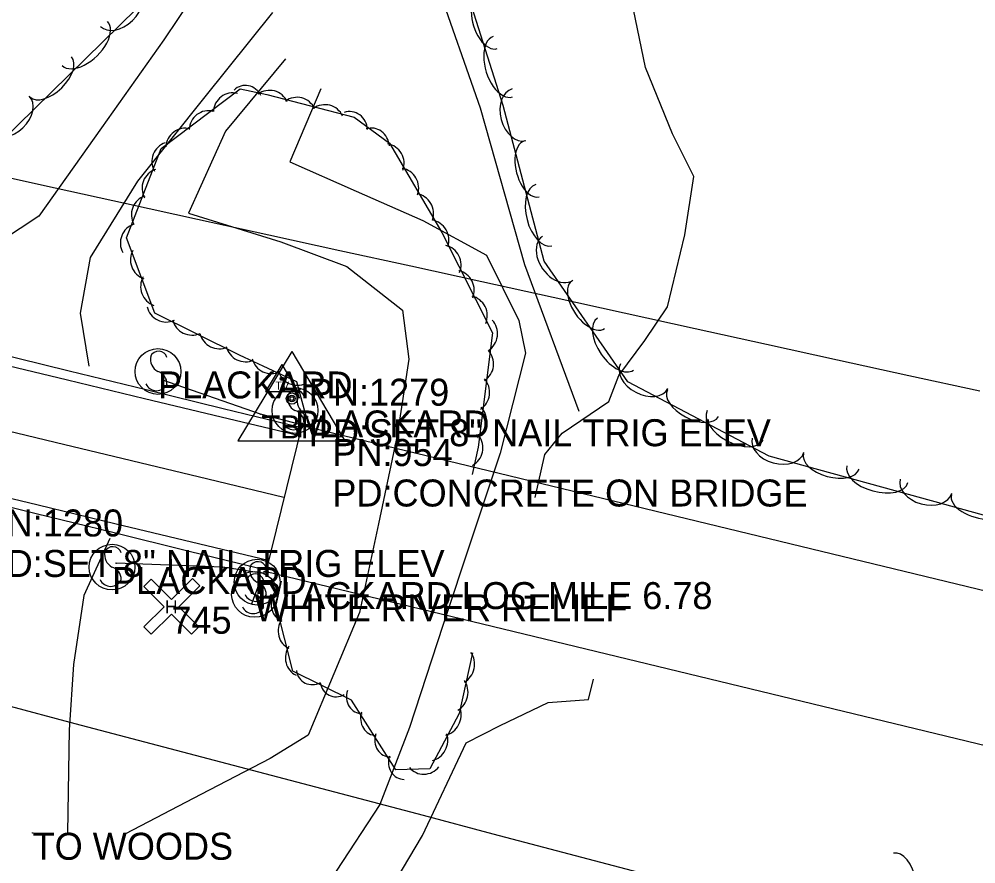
# Model space of a CAD drawing. Extents: x 1441650 to 1491889, y 345904 to 358319.
# Drawn here: x 1475667.7 to 1475845, y 347449.9 to 347606.4 of the extents above; entities that cross this region are included whole.
import ezdxf

# ---------------------------------------------------------------- set-up
doc = ezdxf.new("R2010")
doc.units = 0
for name, color, linetype in [('S_BRIDGE', 7, 'Continuous'), ('S_DITCHLINE', 7, 'Continuous'), ('S_EDGE_PAVEMENT', 7, 'Continuous'), ('S_GRAVEL_ROAD', 7, 'Continuous'), ('S_GUARDRAIL', 7, 'Continuous'), ('S_MSC_PT_SYM', 7, 'Continuous'), ('S_PAVEMENT_CROWN', 7, 'Continuous'), ('S_PHOTO_CTL', 7, 'Continuous'), ('S_PHOTO_CTL_ANNOT', 7, 'Continuous'), ('S_PRIMARY_CTL', 7, 'Continuous'), ('S_PRIMARY_CTL_ANNOT', 7, 'Continuous'), ('S_RDW_PT_SYM', 7, 'Continuous'), ('S_SECONDARY_CTL', 7, 'Continuous'), ('S_SECONDARY_CTL_ANNOT', 7, 'Continuous'), ('S_SHOULDER', 7, 'Continuous'), ('S_SIGN', 7, 'Continuous'), ('S_SIGN_ANNOT', 7, 'Continuous'), ('S_STR_PT_SYM', 7, 'Continuous'), ('S_STREAM', 7, 'Continuous'), ('S_SURVEY_TEXT_ANNOT', 7, 'Continuous'), ('S_TRAILS', 7, 'Continuous'), ('S_TREE', 7, 'Continuous')]:
    doc.layers.add(name, color=color, linetype=linetype)

msp = doc.modelspace()

# ---------------------------------------------------------------- linework, layer by layer
at = {"layer": 'S_BRIDGE'}
for p, q in [((1475713.54, 347503.96), (1475720.16, 347531.08)), ((1475720.16, 347531.08), (1476051.29, 347450.97)), ((1476044.9, 347423.76), (1475713.54, 347503.96))]:
    msp.add_line(p, q, dxfattribs=at)
at = {"layer": 'S_DITCHLINE'}
for points in [[(1475717.12, 347599.03), (1475705.99, 347585.66), (1475699.11, 347570.42), (1475716.23, 347565.1), (1475728.46, 347560.53), (1475738.79, 347552.47), (1475739.96, 347543.37), (1475737.8, 347529.22), (1475734.3, 347512.85), (1475730.81, 347496.48), (1475721.32, 347473.71), (1475714.27, 347469.37), (1475701.41, 347462.76), (1475687.47, 347455.47)], [(1475723.64, 347593.47), (1475717.87, 347579.95), (1475730.21, 347574.51), (1475742.56, 347569.08), (1475754.36, 347562.63), (1475760.33, 347550.58), (1475761.54, 347544.48), (1475756.84, 347526), (1475751.55, 347510.01), (1475746.27, 347494.03), (1475740.05, 347475.14), (1475734.6, 347460.86), (1475726.47, 347448.55), (1475718.96, 347438.81)]]:
    msp.add_lwpolyline(points, dxfattribs=at)
at = {"layer": 'S_EDGE_PAVEMENT'}
for points in [[(1475440.61, 347596.63), (1475464.27, 347590.91), (1475477.38, 347587.75), (1475490.5, 347584.59), (1475503.61, 347581.43), (1475516.73, 347578.27), (1475529, 347575.27), (1475541.27, 347572.28), (1475553.55, 347569.28), (1475565.82, 347566.28), (1475589.82, 347560.51), (1475613.82, 347554.74), (1475625.99, 347551.8), (1475638.16, 347548.85), (1475650.33, 347545.91), (1475662.51, 347542.96), (1475676.74, 347539.55), (1475690.96, 347536.13), (1475705.19, 347532.72), (1475719.42, 347529.3)], [(1475458.53, 347567.78), (1475471.38, 347564.67), (1475484.23, 347561.56), (1475497.09, 347558.45), (1475509.94, 347555.34), (1475522.29, 347552.35), (1475534.64, 347549.37), (1475546.98, 347546.38), (1475559.33, 347543.39), (1475571.53, 347540.46), (1475583.73, 347537.52), (1475595.94, 347534.58), (1475608.14, 347531.65), (1475620.37, 347528.68), (1475632.61, 347525.72), (1475644.84, 347522.75), (1475657.07, 347519.79), (1475671.27, 347516.38), (1475685.47, 347512.97), (1475699.67, 347509.55), (1475713.86, 347506.14)]]:
    msp.add_lwpolyline(points, dxfattribs=at)
at = {"layer": 'S_GRAVEL_ROAD'}
for points in [[(1475705.17, 347618.42), (1475694.57, 347602.58), (1475682.99, 347586.24), (1475671.42, 347569.91), (1475657.69, 347560.87), (1475646.95, 347550.49)], [(1475680.72, 347542.07), (1475679.1, 347551.94), (1475680.94, 347562.23), (1475689.73, 347576.36), (1475702.24, 347592), (1475714.74, 347607.64)], [(1475684.54, 347510.18), (1475679.76, 347499.6), (1475677.81, 347486.79), (1475677.04, 347474.7), (1475676.68, 347455.62)]]:
    msp.add_lwpolyline(points, dxfattribs=at)
at = {"layer": 'S_GUARDRAIL'}
for p, q in [((1475712.49, 347533.21), (1475694.18, 347539.56)), ((1475720.07, 347531.25), (1475712.49, 347533.21)), ((1475705.51, 347504.85), (1475685.73, 347505.58)), ((1475713.03, 347503.65), (1475705.51, 347504.85))]:
    msp.add_line(p, q, dxfattribs=at)
at = {"layer": 'S_MSC_PT_SYM'}
for points in [[(1475712.11, 347501.41), (1475712.11, 347501.46), (1475712.11, 347501.41), (1475712.06, 347501.41), (1475712.11, 347501.41), (1475712.11, 347501.36), (1475712.11, 347501.41), (1475712.16, 347501.41)], [(1475710.89, 347498.09), (1475710.89, 347498.14), (1475710.89, 347498.09), (1475710.84, 347498.09), (1475710.89, 347498.09), (1475710.89, 347498.04), (1475710.89, 347498.09), (1475710.94, 347498.09)], [(1475670.25, 347455.64), (1475670.25, 347455.69), (1475670.25, 347455.64), (1475670.2, 347455.64), (1475670.25, 347455.64), (1475670.25, 347455.59), (1475670.25, 347455.64), (1475670.3, 347455.64)]]:
    msp.add_lwpolyline(points, dxfattribs=at)
at = {"layer": 'S_PAVEMENT_CROWN'}
msp.add_lwpolyline([(1475461.26, 347579.5), (1475474.38, 347576.36), (1475487.5, 347573.22), (1475500.62, 347570.08), (1475513.74, 347566.94), (1475525.91, 347563.92), (1475538.07, 347560.91), (1475550.24, 347557.9), (1475562.41, 347554.89), (1475574.66, 347551.95), (1475586.91, 347549.01), (1475599.17, 347546.07), (1475611.42, 347543.13), (1475623.63, 347540.19), (1475635.85, 347537.25), (1475648.06, 347534.31), (1475660.27, 347531.38), (1475674.41, 347527.99), (1475688.54, 347524.6), (1475702.68, 347521.21), (1475716.81, 347517.82)], dxfattribs=at)
at = {"layer": 'S_PHOTO_CTL'}
for p, q in [((1475690.86, 347501.26), (1475692.21, 347502.61)), ((1475692.21, 347502.61), (1475695.95, 347498.87)), ((1475695.95, 347498.87), (1475699.85, 347502.77)), ((1475699.85, 347502.77), (1475701.2, 347501.42)), ((1475694.59, 347497.52), (1475690.86, 347501.26)), ((1475701.2, 347501.42), (1475697.31, 347497.52)), ((1475690.86, 347493.79), (1475694.59, 347497.52)), ((1475697.31, 347497.52), (1475701.04, 347493.79)), ((1475695.95, 347496.17), (1475692.21, 347492.43)), ((1475699.68, 347492.43), (1475695.95, 347496.17)), ((1475692.21, 347492.43), (1475690.86, 347493.79)), ((1475701.04, 347493.79), (1475699.68, 347492.43))]:
    msp.add_line(p, q, dxfattribs=at)
at = {"layer": 'S_PRIMARY_CTL'}
for p, q in [((1475718.28, 347544.79), (1475708.24, 347528.27)), ((1475718.28, 347544.79), (1475728.1, 347528.27)), ((1475708.24, 347528.27), (1475728.1, 347528.27))]:
    msp.add_line(p, q, dxfattribs=at)
for radius in [1.04, 0.609, 0.344]:
    msp.add_circle((1475718.28, 347536.08), radius, dxfattribs=at)
at = {"layer": 'S_RDW_PT_SYM'}
for points in [[(1475694.18, 347539.56), (1475694.18, 347539.61), (1475694.18, 347539.56), (1475694.13, 347539.56), (1475694.18, 347539.56), (1475694.18, 347539.51), (1475694.18, 347539.56), (1475694.23, 347539.56)], [(1475712.49, 347533.21), (1475712.49, 347533.26), (1475712.49, 347533.21), (1475712.44, 347533.21), (1475712.49, 347533.21), (1475712.49, 347533.16), (1475712.49, 347533.21), (1475712.54, 347533.21)], [(1475720.07, 347531.25), (1475720.07, 347531.3), (1475720.07, 347531.25), (1475720.02, 347531.25), (1475720.07, 347531.25), (1475720.07, 347531.2), (1475720.07, 347531.25), (1475720.12, 347531.25)], [(1475685.73, 347505.58), (1475685.73, 347505.63), (1475685.73, 347505.58), (1475685.68, 347505.58), (1475685.73, 347505.58), (1475685.73, 347505.53), (1475685.73, 347505.58), (1475685.78, 347505.58)], [(1475705.51, 347504.85), (1475705.51, 347504.9), (1475705.51, 347504.85), (1475705.46, 347504.85), (1475705.51, 347504.85), (1475705.51, 347504.8), (1475705.51, 347504.85), (1475705.56, 347504.85)], [(1475713.03, 347503.65), (1475713.03, 347503.7), (1475713.03, 347503.65), (1475712.98, 347503.65), (1475713.03, 347503.65), (1475713.03, 347503.6), (1475713.03, 347503.65), (1475713.08, 347503.65)]]:
    msp.add_lwpolyline(points, dxfattribs=at)
at = {"layer": 'S_SECONDARY_CTL'}
for p, q in [((1475716.42, 347542.37), (1475713.41, 347537.41)), ((1475716.42, 347542.37), (1475719.36, 347537.41)), ((1475713.41, 347537.41), (1475719.36, 347537.41))]:
    msp.add_line(p, q, dxfattribs=at)
for radius in [0.311, 0.183, 0.103]:
    msp.add_circle((1475716.42, 347539.76), radius, dxfattribs=at)
at = {"layer": 'S_SHOULDER'}
for points in [[(1475441.27, 347599.17), (1475464.67, 347593.23), (1475477.86, 347590.1), (1475491.05, 347586.96), (1475504.24, 347583.82), (1475517.42, 347580.68), (1475529.6, 347577.63), (1475541.77, 347574.57), (1475553.95, 347571.51), (1475566.13, 347568.46), (1475590.23, 347562.6), (1475614.33, 347556.75), (1475638.52, 347550.74), (1475662.72, 347544.73), (1475677, 347541.24), (1475691.28, 347537.74), (1475705.56, 347534.25), (1475719.84, 347530.76)], [(1475458.53, 347566.09), (1475471.3, 347562.97), (1475484.06, 347559.85), (1475496.82, 347556.73), (1475509.59, 347553.61), (1475521.93, 347550.65), (1475534.28, 347547.69), (1475546.63, 347544.73), (1475558.98, 347541.77), (1475571.15, 347538.79), (1475583.32, 347535.8), (1475595.49, 347532.81), (1475607.66, 347529.83), (1475619.92, 347526.94), (1475632.18, 347524.06), (1475644.44, 347521.17), (1475656.69, 347518.29), (1475670.89, 347514.8), (1475685.08, 347511.32), (1475699.27, 347507.84), (1475713.46, 347504.36)]]:
    msp.add_lwpolyline(points, dxfattribs=at)
at = {"layer": 'S_SIGN'}
msp.add_line((1475710.89, 347498.09), (1475712.11, 347501.41), dxfattribs=at)
for centre in [(1475693.47, 347541.11), (1475718.86, 347533.88), (1475684.97, 347504.86), (1475711.85, 347502.08), (1475711.36, 347499.81)]:
    msp.add_circle(centre, 4.24, dxfattribs=at)
for centre, radius, start, end in [((1475693.59, 347543.26), 1.62, 16.5258, 156.8957), ((1475694.63, 347543.36), 2.55, 167.1196, 241.9813), ((1475692.76, 347538.82), 2.38, 358.6529, 73.7063), ((1475693.2, 347539.71), 2.17, 204.641, 335.359), ((1475718.98, 347536.04), 1.62, 16.5258, 156.8957), ((1475720.02, 347536.14), 2.55, 167.1196, 241.9813), ((1475718.15, 347531.6), 2.38, 358.6529, 73.7063), ((1475718.59, 347532.49), 2.17, 204.641, 335.359), ((1475686.14, 347507.12), 2.55, 167.1196, 241.9813), ((1475685.1, 347507.02), 1.62, 16.5258, 156.8957), ((1475711.98, 347504.24), 1.62, 16.5258, 156.8957), ((1475684.27, 347502.58), 2.38, 358.6529, 73.7063), ((1475713.01, 347504.33), 2.55, 167.1196, 241.9813), ((1475684.71, 347503.46), 2.17, 204.641, 335.359), ((1475712.52, 347502.07), 2.55, 167.1196, 241.9813), ((1475711.49, 347501.97), 1.62, 16.5258, 156.8957), ((1475711.15, 347499.8), 2.38, 358.6529, 73.7063), ((1475711.59, 347500.68), 2.17, 204.641, 335.359), ((1475710.66, 347497.53), 2.38, 358.6529, 73.7063), ((1475711.1, 347498.42), 2.17, 204.641, 335.359)]:
    msp.add_arc(centre, radius, start, end, dxfattribs=at)
at = {"layer": 'S_STR_PT_SYM'}
for points in [[(1475720.16, 347531.08), (1475720.16, 347531.58), (1475720.16, 347531.08), (1475719.66, 347531.08), (1475720.16, 347531.08), (1475720.16, 347530.58), (1475720.16, 347531.08), (1475720.66, 347531.08)], [(1475713.54, 347503.96), (1475713.54, 347504.46), (1475713.54, 347503.96), (1475713.04, 347503.96), (1475713.54, 347503.96), (1475713.54, 347503.46), (1475713.54, 347503.96), (1475714.04, 347503.96)]]:
    msp.add_lwpolyline(points, dxfattribs=at)
at = {"layer": 'S_STREAM'}
for points in [[(1475763.38, 347517.77), (1475765.12, 347525.71), (1475768.38, 347529.69), (1475777.03, 347535.52), (1475778.88, 347540.37), (1475783.68, 347546.87), (1475787.88, 347553.09), (1475791.11, 347566.4), (1475792.72, 347577.25), (1475788.78, 347585.16), (1475783.81, 347597.43), (1475780.83, 347611.81), (1475777.91, 347624.22), (1475772.84, 347636.59), (1475765.84, 347646.91), (1475760.63, 347658.27), (1475756.5, 347669.28)], [(1475714.09, 347367.14), (1475717.61, 347386), (1475719.88, 347402.02), (1475722.82, 347415.45), (1475728.66, 347429.65), (1475735.25, 347442.95), (1475742.5, 347455.12), (1475750.54, 347472.29), (1475756.84, 347475.52), (1475765.77, 347479.75), (1475773.26, 347480.35), (1475774.17, 347484.11)]]:
    msp.add_lwpolyline(points, dxfattribs=at)
at = {"layer": 'S_TRAILS'}
msp.add_lwpolyline([(1475771.53, 347533.71), (1475761.43, 347560.89), (1475753.21, 347589.91), (1475745.16, 347613.07), (1475737.06, 347638.86), (1475741.33, 347664.57), (1475745.17, 347685.69)], dxfattribs=at)
at = {"layer": 'S_TREE'}
for points in [[(1475885.74, 347503.62), (1475839.24, 347516.43), (1475806.69, 347525.44), (1475780.51, 347539.16), (1475765.01, 347561.52), (1475757.43, 347590.4), (1475745.42, 347628.16), (1475742.81, 347649.2), (1475749.12, 347678.01)], [(1475702.27, 347635.32), (1475689.56, 347608.33), (1475657.94, 347577.4), (1475561.56, 347595.04), (1475525.23, 347602.97), (1475492.62, 347623.99)], [(1475720.98, 347532.59), (1475719.21, 347539.19), (1475708.59, 347544.15), (1475692.88, 347551.91), (1475687.65, 347565.85), (1475694.05, 347582.45), (1475708.72, 347593.46), (1475713.61, 347592.45), (1475729.81, 347588.21), (1475736.35, 347583.4), (1475746.05, 347566.85), (1475755.43, 347548.27), (1475752.79, 347527.09), (1475751.67, 347521.99)], [(1475661.28, 347578.02), (1475674.45, 347575.13), (1475687.63, 347572.23), (1475700.8, 347569.33), (1475713.98, 347566.44), (1475727.15, 347563.54), (1475740.33, 347560.65), (1475753.5, 347557.75), (1475766.67, 347554.86), (1475779.85, 347551.96), (1475793.02, 347549.07), (1475806.2, 347546.17), (1475819.37, 347543.28), (1475832.55, 347540.38), (1475845.72, 347537.49)], [(1475661.28, 347578.02), (1475674.45, 347575.13), (1475687.63, 347572.23), (1475700.8, 347569.34), (1475713.98, 347566.44), (1475727.15, 347563.55), (1475740.33, 347560.65), (1475753.5, 347557.75), (1475766.67, 347554.86), (1475779.85, 347551.96), (1475793.02, 347549.07), (1475806.2, 347546.17), (1475819.37, 347543.28), (1475832.55, 347540.38), (1475845.72, 347537.49)], [(1475751.77, 347488.99), (1475749.3, 347477.73), (1475743.81, 347467.5), (1475737.54, 347467.32), (1475729.34, 347480.2), (1475718.46, 347485.6), (1475715.37, 347497.78), (1475716.35, 347502.27)], [(1475665.14, 347479.32), (1475678.04, 347475.91), (1475690.95, 347472.51), (1475703.86, 347469.1), (1475716.77, 347465.69), (1475729.67, 347462.29), (1475742.58, 347458.88), (1475755.49, 347455.47), (1475768.4, 347452.07), (1475781.3, 347448.66), (1475794.21, 347445.25), (1475807.12, 347441.85), (1475820.03, 347438.44), (1475832.93, 347435.03), (1475845.84, 347431.63)], [(1475665.14, 347479.32), (1475678.04, 347475.91), (1475690.95, 347472.51), (1475703.86, 347469.1), (1475716.77, 347465.69), (1475729.67, 347462.29), (1475742.58, 347458.88), (1475755.49, 347455.47), (1475768.4, 347452.07), (1475781.3, 347448.66), (1475794.21, 347445.25), (1475807.12, 347441.85), (1475820.03, 347438.44), (1475832.93, 347435.04), (1475845.84, 347431.63)]]:
    msp.add_lwpolyline(points, dxfattribs=at)
for centre, major_axis, ratio, start_param, end_param in [((1475686.36, 347608.51), (3.56, 3.44), 0.682779, 3.14977, 6.291362), ((1475754.69, 347606.01), (1.62, -5.09), 0.540622, 3.141033, 6.282626), ((1475679.94, 347601.87), (4.2, 4.08), 0.548058, 3.1466, 6.288193), ((1475757.37, 347597.56), (1.78, -5.59), 0.550001, 3.141015, 6.282608), ((1475673.61, 347595.68), (3.82, 3.72), 0.538712, 3.146445, 6.288037), ((1475707.31, 347589.09), (0.07, -3.64), 0.982278, 2.872235, 4.645436), ((1475709.68, 347590.48), (-0.07, 3.64), 0.888808, 5.19916, 6.972361), ((1475714.2, 347589.56), (-1.19, 3.44), 0.980079, 4.816999, 6.5902), ((1475760.34, 347588.67), (1.26, -4.79), 0.685137, 3.140938, 6.28253), ((1475666.08, 347588.67), (3.56, 3.44), 0.682779, 3.14977, 6.291362), ((1475719.27, 347588.27), (-1.19, 3.44), 0.980079, 4.816999, 6.5902), ((1475702.82, 347585.77), (0.07, -3.64), 0.982278, 2.872235, 4.645436), ((1475724.46, 347586.91), (-1.19, 3.44), 0.980079, 4.816999, 6.5902), ((1475728.91, 347585.62), (0.32, 3.63), 0.931773, 4.882807, 6.656008), ((1475698.52, 347582.54), (0.07, -3.64), 0.982278, 2.872235, 4.645436), ((1475732.95, 347582.57), (0.32, 3.63), 0.931773, 4.882807, 6.656008), ((1475762.71, 347578.64), (1.36, -5.17), 0.540563, 3.141205, 6.282798), ((1475695.89, 347579.99), (0.29, -3.63), 0.97153, 3.366718, 5.139919), ((1475735.51, 347579.72), (-1.81, 3.16), 0.970968, 3.835813, 5.609013), ((1475694.06, 347575.06), (0.29, -3.63), 0.97153, 3.366718, 5.139919), ((1475738.22, 347575.17), (-1.81, 3.16), 0.970968, 3.835813, 5.609013), ((1475764.96, 347570.06), (1.49, -5.67), 0.549941, 3.141193, 6.282785), ((1475692.09, 347570.14), (0.29, -3.63), 0.97153, 3.366718, 5.139919), ((1475740.97, 347570.47), (-1.81, 3.16), 0.970968, 3.835813, 5.609013), ((1475690.04, 347564.91), (0.29, -3.63), 0.97153, 3.366718, 5.139919), ((1475743.8, 347565.58), (-1.81, 3.16), 0.970968, 3.835813, 5.609013), ((1475767.52, 347562.07), (2.83, -4.07), 0.685069, 3.140561, 6.282154), ((1475746.07, 347560.94), (-1.65, 3.25), 0.969845, 3.822767, 5.595967), ((1475691.94, 347561.65), (2.39, -2.75), 0.963398, 3.458157, 5.231358), ((1475748.51, 347556.25), (-1.65, 3.25), 0.969845, 3.822767, 5.595967), ((1475693.83, 347556.72), (2.39, -2.75), 0.963398, 3.458157, 5.231358), ((1475773.18, 347553.46), (3.05, -4.39), 0.540508, 3.140982, 6.282575), ((1475750.93, 347551.53), (-1.65, 3.25), 0.969845, 3.822767, 5.595967), ((1475694.99, 347553.88), (3.16, -1.82), 0.987637, 3.890035, 5.663235), ((1475699.75, 347551.45), (3.16, -1.82), 0.987637, 3.890035, 5.663235), ((1475752.84, 347548.09), (0.34, 3.63), 0.970674, 3.794403, 5.567603), ((1475778.23, 347546.17), (3.35, -4.82), 0.549885, 3.140963, 6.282555), ((1475704.79, 347548.92), (3.16, -1.82), 0.987637, 3.890035, 5.663235), ((1475709.67, 347546.51), (3.16, -1.82), 0.987637, 3.890035, 5.663235), ((1475752.11, 347542.49), (0.34, 3.63), 0.970674, 3.794403, 5.567603), ((1475714.44, 347544.32), (3.31, -1.51), 0.988309, 3.817211, 5.590412), ((1475719.26, 347542.15), (3.31, -1.51), 0.988309, 3.817211, 5.590412), ((1475783.56, 347540.25), (4.39, -2.3), 0.684847, 3.141593, 6.283185), ((1475751.38, 347537.21), (0.34, 3.63), 0.970674, 3.794403, 5.567603), ((1475722.78, 347535.82), (2.75, -2.39), 0.950975, 3.209646, 4.982847), ((1475792.57, 347535.24), (4.73, -2.48), 0.540333, 3.141593, 6.283185), ((1475750.79, 347531.96), (0.34, 3.63), 0.970674, 3.794403, 5.567603), ((1475800.42, 347531.12), (5.2, -2.73), 0.549707, 3.141593, 6.283185), ((1475750.15, 347526.99), (-0.69, 3.58), 0.967768, 3.408349, 5.181549), ((1475808.35, 347527.45), (4.78, -1.32), 0.684894, 3.141593, 6.283185), ((1475818.21, 347524.45), (5.15, -1.43), 0.54037, 3.141593, 6.283185), ((1475826.76, 347522.08), (5.66, -1.57), 0.549745, 3.141593, 6.283185), ((1475835.75, 347519.86), (4.78, -1.32), 0.684894, 3.141593, 6.283185), ((1475845.61, 347516.87), (5.15, -1.42), 0.540376, 3.141711, 6.283304), ((1475717.81, 347498.2), (-1.06, -3.49), 0.918175, 4.408096, 6.181296), ((1475719.11, 347493.19), (-1.06, -3.49), 0.918175, 4.408096, 6.181296), ((1475720.45, 347488.22), (-1.06, -3.49), 0.918175, 4.408096, 6.181296), ((1475748.82, 347486.74), (0.83, 3.55), 0.901535, 3.842691, 5.615892), ((1475722.35, 347486.64), (1.6, 3.27), 0.879443, 2.251173, 4.024373), ((1475726.78, 347484.4), (1.6, 3.27), 0.879443, 2.251173, 4.024373), ((1475747.61, 347481.54), (0.83, 3.55), 0.901535, 3.842691, 5.615892), ((1475731.71, 347481.24), (-1.72, -3.21), 0.882361, 4.934873, 6.708074), ((1475734.32, 347477.21), (-1.72, -3.21), 0.882361, 4.934873, 6.708074), ((1475746.3, 347477.17), (1.72, 3.21), 0.896521, 3.825789, 5.598989), ((1475736.95, 347473.21), (-1.72, -3.21), 0.882361, 4.934873, 6.708074), ((1475743.82, 347472.48), (1.72, 3.21), 0.896521, 3.825789, 5.598989), ((1475739.49, 347469.08), (-1.72, -3.21), 0.882361, 4.934873, 6.708074), ((1475742.87, 347470.05), (2.23, 2.88), 0.944455, 2.914979, 4.688179), ((1475830.77, 347446.12), (-1.04, 5.77), 0.550071, 3.141593, 6.283185)]:
    msp.add_ellipse(centre, major_axis=major_axis, ratio=ratio, start_param=start_param, end_param=end_param, dxfattribs=at)

# ---------------------------------------------------------------- texts
at = {"layer": 'S_PHOTO_CTL'}
msp.add_text('H', height=2.4, rotation=360, dxfattribs=at).set_placement((1475694.78, 347496.32))
at = {"layer": 'S_PHOTO_CTL_ANNOT'}
msp.add_text('745', height=5, dxfattribs=at).set_placement((1475695.95, 347492.52))
at = {"layer": 'S_PRIMARY_CTL'}
msp.add_text('TBM', height=4.287, rotation=360, dxfattribs=at).set_placement((1475712.62, 347528.7))
at = {"layer": 'S_PRIMARY_CTL_ANNOT'}
for s, p in [('PN:954', (1475725.78, 347523.59)), ('PD:CONCRETE ON BRIDGE', (1475725.78, 347516.09))]:
    msp.add_text(s, height=5, dxfattribs=at).set_placement(p)
at = {"layer": 'S_SECONDARY_CTL'}
msp.add_text('TV', height=1.5, rotation=360, dxfattribs=at).set_placement((1475715.21, 347537.74))
at = {"layer": 'S_SECONDARY_CTL_ANNOT'}
for s, p in [('PN:1279', (1475721.42, 347534.76)), ('PD:SET 8" NAIL TRIG ELEV', (1475721.42, 347527.26)), ('PN:1280', (1475660.98, 347510.54)), ('PD:SET 8" NAIL TRIG ELEV', (1475660.98, 347503.04))]:
    msp.add_text(s, height=5, dxfattribs=at).set_placement(p)
at = {"layer": 'S_SIGN_ANNOT'}
for s, p in [('PLACKARD', (1475693.47, 347536.11)), ('PLACKARD', (1475718.86, 347528.88)), ('PLACKARD', (1475684.97, 347499.86)), ('PLACKARD LOG MILE 6.78', (1475711.85, 347497.08)), ('WHITE RIVER RELIEF', (1475711.36, 347494.81))]:
    msp.add_text(s, height=5, dxfattribs=at).set_placement(p)
at = {"layer": 'S_SURVEY_TEXT_ANNOT'}
msp.add_text('TO WOODS', height=5, dxfattribs=at).set_placement((1475670.25, 347450.64))

doc.saveas('drawing.dxf')
